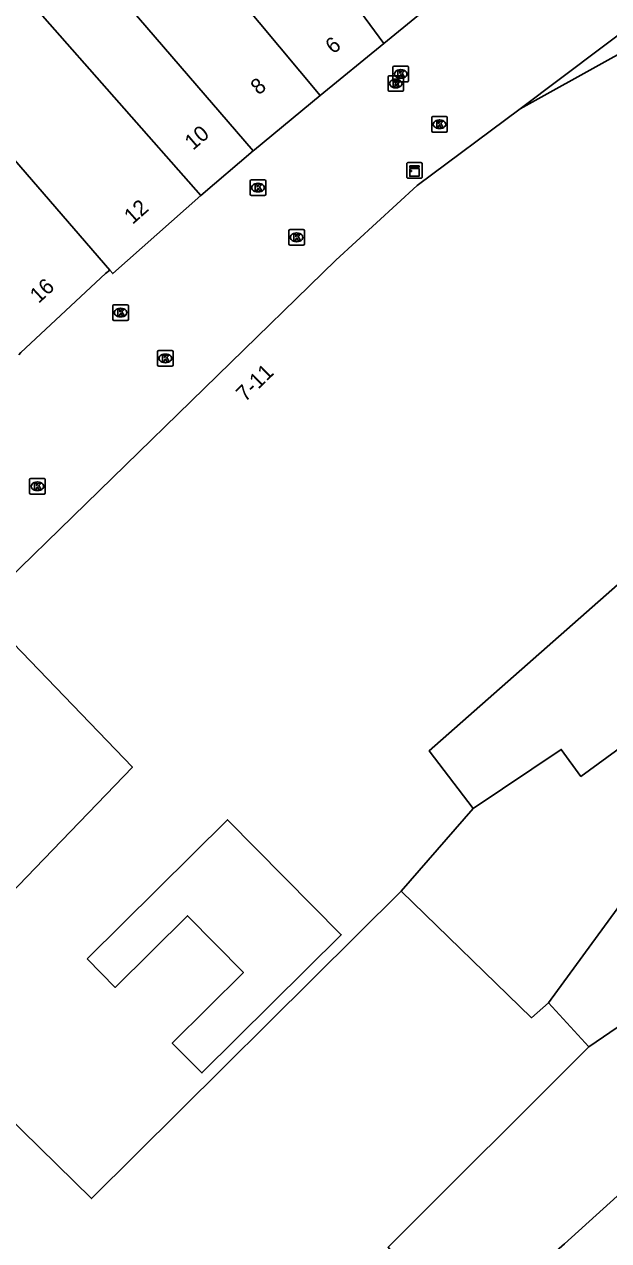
# Model space of a CAD drawing. Extents: x 161087 to 161922, y 382574 to 383873.
# Drawn here: x 161225.8 to 161263.5, y 383268 to 383346.3 of the extents above; entities that cross this region are included whole.
import ezdxf

# ---------------------------------------------------------------- set-up
doc = ezdxf.new("R2010")
doc.units = 0
for name, color, linetype in [('IMGEO_Kast', 7, 'Continuous'), ('IMGEO_Kolk', 7, 'Continuous'), ('IMGEO_Pand', 7, 'Continuous'), ('IMGEO_Pand_nummerreeks', 7, 'Continuous'), ('IMGEO_Pand_vergunning_verleend', 7, 'Continuous'), ('IMGEO_Rioolput', 7, 'Continuous'), ('IMGEO_Voetgangersgebied_open', 7, 'Continuous')]:
    doc.layers.add(name, color=color, linetype=linetype)

msp = doc.modelspace()

# ---------------------------------------------------------------- linework, layer by layer
at = {"layer": 'IMGEO_Kast'}
for p, q in [((161250.441, 383336.472), (161250.441, 383337.313)), ((161250.441, 383337.313), (161250.441, 383336.472)), ((161250.516, 383337.397), (161251.357, 383337.397)), ((161251.357, 383337.397), (161250.516, 383337.397)), ((161251.441, 383337.322), (161251.441, 383336.481)), ((161251.441, 383336.481), (161251.441, 383337.322)), ((161251.366, 383336.397), (161250.525, 383336.397)), ((161250.525, 383336.397), (161251.366, 383336.397))]:
    msp.add_line(p, q, dxfattribs=at)
for points in [[(161250.636, 383337.187), (161251.236, 383337.187), (161251.236, 383337.102), (161250.636, 383337.102), (161250.636, 383337.187)], [(161250.636, 383337.012), (161251.236, 383337.012), (161251.236, 383336.523), (161250.636, 383336.523), (161250.636, 383337.012)]]:
    msp.add_lwpolyline(points, dxfattribs=at)
msp.add_circle((161250.72, 383336.861), 0.0377, dxfattribs=at)
for centre, start, end in [((161250.519, 383337.319), 92.4484, 184.28452), ((161250.519, 383337.319), 92.4484, 184.28452), ((161251.363, 383337.319), 2.4484, 94.28452), ((161251.363, 383337.319), 2.4484, 94.28452), ((161250.519, 383336.475), 182.4484, 274.28452), ((161250.519, 383336.475), 182.4484, 274.28452), ((161251.363, 383336.475), 272.4484, 4.28452), ((161251.363, 383336.475), 272.4484, 4.28452)]:
    msp.add_arc(centre, 0.0779, start, end, dxfattribs=at)
at = {"layer": 'IMGEO_Kolk'}
for p, q in [((161249.555, 383342.684), (161249.555, 383343.536)), ((161249.63, 383343.61), (161250.482, 383343.61)), ((161250.043, 383343.39), (161250.068, 383343.39)), ((161250.556, 383343.536), (161250.556, 383342.684)), ((161250.482, 383342.61), (161249.63, 383342.61)), ((161250.066, 383342.83), (161250.041, 383342.83)), ((161252.052, 383339.442), (161252.052, 383340.294)), ((161252.127, 383340.368), (161252.979, 383340.368)), ((161252.54, 383340.148), (161252.565, 383340.148)), ((161253.053, 383340.294), (161253.053, 383339.442)), ((161252.979, 383339.368), (161252.127, 383339.368)), ((161252.563, 383339.588), (161252.538, 383339.588)), ((161240.358, 383335.362), (161240.358, 383336.214)), ((161240.433, 383336.288), (161241.285, 383336.288)), ((161241.359, 383336.214), (161241.359, 383335.362)), ((161240.869, 383335.508), (161240.844, 383335.508)), ((161240.846, 383336.068), (161240.871, 383336.068)), ((161241.285, 383335.288), (161240.433, 383335.288)), ((161242.921, 383333.086), (161243.773, 383333.086)), ((161242.846, 383332.16), (161242.846, 383333.012)), ((161243.357, 383332.306), (161243.332, 383332.306)), ((161243.334, 383332.866), (161243.359, 383332.866)), ((161243.847, 383333.012), (161243.847, 383332.16)), ((161243.773, 383332.086), (161242.921, 383332.086)), ((161231.503, 383327.312), (161231.503, 383328.164)), ((161231.578, 383328.238), (161232.43, 383328.238)), ((161231.991, 383328.018), (161232.016, 383328.018)), ((161232.504, 383328.164), (161232.504, 383327.312)), ((161232.43, 383327.238), (161231.578, 383327.238)), ((161232.014, 383327.458), (161231.989, 383327.458)), ((161234.461, 383325.289), (161235.313, 383325.289)), ((161234.386, 383324.363), (161234.386, 383325.215)), ((161234.897, 383324.509), (161234.872, 383324.509)), ((161234.874, 383325.069), (161234.899, 383325.069)), ((161235.387, 383325.215), (161235.387, 383324.363)), ((161235.313, 383324.289), (161234.461, 383324.289)), ((161226.144, 383316.125), (161226.144, 383316.977)), ((161226.219, 383317.051), (161227.071, 383317.051)), ((161226.632, 383316.831), (161226.657, 383316.831)), ((161227.145, 383316.977), (161227.145, 383316.125)), ((161227.071, 383316.051), (161226.219, 383316.051)), ((161226.655, 383316.271), (161226.63, 383316.271))]:
    msp.add_line(p, q, dxfattribs=at)
for points in [[(161249.555, 383342.684), (161249.555, 383343.536)], [(161249.63, 383343.61), (161250.482, 383343.61)], [(161249.876, 383343.31), (161249.999, 383343.31), (161249.999, 383343.159), (161250.129, 383343.31), (161250.293, 383343.31), (161250.147, 383343.159), (161250.3, 383342.91), (161250.148, 383342.91), (161250.063, 383343.074), (161249.999, 383343.007), (161249.999, 383342.91), (161249.876, 383342.91), (161249.876, 383343.31)], [(161250.556, 383343.536), (161250.556, 383342.684)], [(161250.482, 383342.61), (161249.63, 383342.61)], [(161252.052, 383339.442), (161252.052, 383340.294)], [(161252.127, 383340.368), (161252.979, 383340.368)], [(161253.053, 383340.294), (161253.053, 383339.442)], [(161252.979, 383339.368), (161252.127, 383339.368)], [(161252.373, 383340.068), (161252.496, 383340.068), (161252.496, 383339.917), (161252.626, 383340.068), (161252.79, 383340.068), (161252.644, 383339.917), (161252.797, 383339.668), (161252.645, 383339.668), (161252.56, 383339.832), (161252.496, 383339.765), (161252.496, 383339.668), (161252.373, 383339.668), (161252.373, 383340.068)], [(161240.358, 383335.362), (161240.358, 383336.214)], [(161240.433, 383336.288), (161241.285, 383336.288)], [(161241.359, 383336.214), (161241.359, 383335.362)], [(161240.679, 383335.988), (161240.802, 383335.988), (161240.802, 383335.837), (161240.932, 383335.988), (161241.096, 383335.988), (161240.95, 383335.837), (161241.103, 383335.588), (161240.951, 383335.588), (161240.866, 383335.752), (161240.802, 383335.685), (161240.802, 383335.588), (161240.679, 383335.588), (161240.679, 383335.988)], [(161241.285, 383335.288), (161240.433, 383335.288)], [(161242.921, 383333.086), (161243.773, 383333.086)], [(161242.846, 383332.16), (161242.846, 383333.012)], [(161243.167, 383332.786), (161243.29, 383332.786), (161243.29, 383332.635), (161243.42, 383332.786), (161243.584, 383332.786), (161243.438, 383332.635), (161243.591, 383332.386), (161243.439, 383332.386), (161243.354, 383332.55), (161243.29, 383332.483), (161243.29, 383332.386), (161243.167, 383332.386), (161243.167, 383332.786)], [(161243.847, 383333.012), (161243.847, 383332.16)], [(161243.773, 383332.086), (161242.921, 383332.086)], [(161231.503, 383327.312), (161231.503, 383328.164)], [(161231.578, 383328.238), (161232.43, 383328.238)], [(161231.824, 383327.938), (161231.947, 383327.938), (161231.947, 383327.787), (161232.077, 383327.938), (161232.241, 383327.938), (161232.095, 383327.787), (161232.248, 383327.538), (161232.096, 383327.538), (161232.011, 383327.702), (161231.947, 383327.635), (161231.947, 383327.538), (161231.824, 383327.538), (161231.824, 383327.938)], [(161232.504, 383328.164), (161232.504, 383327.312)], [(161232.43, 383327.238), (161231.578, 383327.238)], [(161234.461, 383325.289), (161235.313, 383325.289)], [(161234.386, 383324.363), (161234.386, 383325.215)], [(161234.707, 383324.989), (161234.83, 383324.989), (161234.83, 383324.838), (161234.96, 383324.989), (161235.124, 383324.989), (161234.978, 383324.838), (161235.131, 383324.589), (161234.979, 383324.589), (161234.894, 383324.753), (161234.83, 383324.686), (161234.83, 383324.589), (161234.707, 383324.589), (161234.707, 383324.989)], [(161235.387, 383325.215), (161235.387, 383324.363)], [(161235.313, 383324.289), (161234.461, 383324.289)], [(161226.144, 383316.125), (161226.144, 383316.977)], [(161226.219, 383317.051), (161227.071, 383317.051)], [(161226.465, 383316.751), (161226.588, 383316.751), (161226.588, 383316.6), (161226.718, 383316.751), (161226.882, 383316.751), (161226.736, 383316.6), (161226.889, 383316.351), (161226.737, 383316.351), (161226.652, 383316.515), (161226.588, 383316.448), (161226.588, 383316.351), (161226.465, 383316.351), (161226.465, 383316.751)], [(161227.145, 383316.977), (161227.145, 383316.125)], [(161227.071, 383316.051), (161226.219, 383316.051)]]:
    msp.add_lwpolyline(points, dxfattribs=at)
for centre, start, end in [((161249.632, 383343.534), 91.55205, 178.44795), ((161249.632, 383343.534), 91.55205, 178.44795), ((161250.48, 383343.534), 1.55205, 88.44795), ((161250.48, 383343.534), 1.55205, 88.44795), ((161249.632, 383342.686), 181.55205, 268.44795), ((161249.632, 383342.686), 181.55205, 268.44795), ((161250.48, 383342.686), 271.55205, 358.44795), ((161250.48, 383342.686), 271.55205, 358.44795), ((161252.129, 383340.292), 91.55205, 178.44795), ((161252.129, 383340.292), 91.55205, 178.44795), ((161252.977, 383340.292), 1.55205, 88.44795), ((161252.977, 383340.292), 1.55205, 88.44795), ((161252.129, 383339.444), 181.55205, 268.44795), ((161252.129, 383339.444), 181.55205, 268.44795), ((161252.977, 383339.444), 271.55205, 358.44795), ((161252.977, 383339.444), 271.55205, 358.44795), ((161240.435, 383336.212), 91.55205, 178.44795), ((161240.435, 383336.212), 91.55205, 178.44795), ((161241.283, 383336.212), 1.55205, 88.44795), ((161241.283, 383336.212), 1.55205, 88.44795), ((161240.435, 383335.364), 181.55205, 268.44795), ((161240.435, 383335.364), 181.55205, 268.44795), ((161241.283, 383335.364), 271.55205, 358.44795), ((161241.283, 383335.364), 271.55205, 358.44795), ((161242.923, 383333.01), 91.55205, 178.44795), ((161242.923, 383333.01), 91.55205, 178.44795), ((161243.771, 383333.01), 1.55205, 88.44795), ((161243.771, 383333.01), 1.55205, 88.44795), ((161242.923, 383332.162), 181.55205, 268.44795), ((161242.923, 383332.162), 181.55205, 268.44795), ((161243.771, 383332.162), 271.55205, 358.44795), ((161243.771, 383332.162), 271.55205, 358.44795), ((161231.58, 383328.162), 91.55205, 178.44795), ((161231.58, 383328.162), 91.55205, 178.44795), ((161232.428, 383328.162), 1.55205, 88.44795), ((161232.428, 383328.162), 1.55205, 88.44795), ((161231.58, 383327.314), 181.55205, 268.44795), ((161231.58, 383327.314), 181.55205, 268.44795), ((161232.428, 383327.314), 271.55205, 358.44795), ((161232.428, 383327.314), 271.55205, 358.44795), ((161234.463, 383325.213), 91.55205, 178.44795), ((161234.463, 383325.213), 91.55205, 178.44795), ((161235.311, 383325.213), 1.55205, 88.44795), ((161235.311, 383325.213), 1.55205, 88.44795), ((161234.463, 383324.365), 181.55205, 268.44795), ((161234.463, 383324.365), 181.55205, 268.44795), ((161235.311, 383324.365), 271.55205, 358.44795), ((161235.311, 383324.365), 271.55205, 358.44795), ((161226.221, 383316.975), 91.55205, 178.44795), ((161226.221, 383316.975), 91.55205, 178.44795), ((161227.069, 383316.975), 1.55205, 88.44795), ((161227.069, 383316.975), 1.55205, 88.44795), ((161226.221, 383316.127), 181.55205, 268.44795), ((161226.221, 383316.127), 181.55205, 268.44795), ((161227.069, 383316.127), 271.55205, 358.44795), ((161227.069, 383316.127), 271.55205, 358.44795)]:
    msp.add_arc(centre, 0.0765, start, end, dxfattribs=at)
for centre, major_axis, ratio, start_param, end_param in [((161250.042, 383343.11), (-0.387, 0.002), 0.722429, 4.712389, 7.853982), ((161250.067, 383343.11), (-0.39, 0.002), 0.717154, 1.570796, 4.712389), ((161252.539, 383339.868), (-0.387, 0.002), 0.722429, 4.712389, 7.853982), ((161252.564, 383339.868), (-0.39, 0.002), 0.717154, 1.570796, 4.712389), ((161240.845, 383335.788), (-0.387, 0.002), 0.722429, 4.712389, 7.853982), ((161240.87, 383335.788), (-0.39, 0.002), 0.717154, 1.570796, 4.712389), ((161243.333, 383332.586), (-0.387, 0.002), 0.722429, 4.712389, 7.853982), ((161243.358, 383332.586), (-0.39, 0.002), 0.717154, 1.570796, 4.712389), ((161231.99, 383327.738), (-0.387, 0.002), 0.722429, 4.712389, 7.853982), ((161232.015, 383327.738), (-0.39, 0.002), 0.717154, 1.570796, 4.712389), ((161234.873, 383324.789), (-0.387, 0.002), 0.722429, 4.712389, 7.853982), ((161234.898, 383324.789), (-0.39, 0.002), 0.717154, 1.570796, 4.712389), ((161226.631, 383316.551), (-0.387, 0.002), 0.722429, 4.712389, 7.853982), ((161226.656, 383316.551), (-0.39, 0.002), 0.717154, 1.570796, 4.712389)]:
    msp.add_ellipse(centre, major_axis=major_axis, ratio=ratio, start_param=start_param, end_param=end_param, dxfattribs=at)
at = {"layer": 'IMGEO_Pand'}
for points in [[(161248.959, 383345.076), (161243.323, 383352.753), (161242.612, 383353.652), (161243.861, 383354.432), (161241.388, 383358.301)], [(161234.906, 383354.31), (161235.129, 383353.96), (161238.313, 383349.583), (161244.869, 383341.713)], [(161231.306, 383330.474), (161211.228, 383353.693)], [(161240.547, 383338.156), (161230.072, 383350.339)], [(161253.193, 383348.558), (161248.959, 383345.076)], [(161226.646, 383347.212), (161237.176, 383335.274)], [(161257.744, 383340.865), (161263.595, 383344.101), (161270.063, 383347.678), (161270.788, 383346.916), (161288.08, 383328.749), (161288.357, 383328.819)], [(161248.959, 383345.076), (161244.869, 383341.713)], [(161244.869, 383341.713), (161240.633, 383338.23), (161240.547, 383338.156)], [(161222.868, 383308.726), (161222.968, 383308.833), (161245.867, 383331.116), (161251.121, 383335.923), (161257.744, 383340.865)], [(161240.547, 383338.156), (161237.176, 383335.274)], [(161237.176, 383335.274), (161231.502, 383330.247), (161231.306, 383330.474)], [(161231.306, 383330.474), (161231.032, 383330.262), (161225.58, 383325.162), (161225.456, 383325.013)], [(161254.722, 383295.806), (161251.882, 383299.506), (161272.523, 383317.696), (161273.519, 383316.63), (161276.075, 383318.934), (161275.693, 383319.785), (161277.158, 383320.545), (161276.68, 383321.486), (161288.634, 383328.304)], [(161292.453, 383321.206), (161272.104, 383308.225), (161273.295, 383306.358), (161261.665, 383297.86), (161260.393, 383299.602), (161254.722, 383295.806)], [(161295.818, 383315.74), (161274.708, 383302.464), (161274.165, 383302.069), (161274.328, 383301.858), (161269.157, 383295.572), (161269.078, 383295.686), (161266.209, 383292.353), (161259.584, 383283.275)], [(161213.174, 383298.3), (161223.282, 383288.62), (161226.498, 383291.954), (161232.764, 383298.452), (161222.868, 383308.726)], [(161300.631, 383307.526), (161286.577, 383297.957), (161285.008, 383296.922), (161277.72, 383291.05), (161262.186, 383280.44)], [(161304.051, 383301.545), (161284.7, 383288.243), (161267.638, 383274.121), (161260.6, 383267.756), (161253.899, 383261.908)], [(161250.088, 383290.463), (161254.722, 383295.806)], [(161250.088, 383290.463), (161230.132, 383270.667), (161221.187, 383279.418), (161217.323, 383282.32), (161208.307, 383292.846)], [(161259.584, 383283.275), (161258.486, 383282.316), (161250.088, 383290.463)], [(161262.186, 383280.44), (161259.584, 383283.275)], [(161253.899, 383261.908), (161249.243, 383267.534), (161262.186, 383280.44)]]:
    msp.add_lwpolyline(points, dxfattribs=at)
at = {"layer": 'IMGEO_Pand_vergunning_verleend'}
msp.add_lwpolyline([(161229.841, 383286.109), (161238.884, 383295.069), (161246.223, 383287.662), (161237.241, 383278.763), (161235.33, 383280.692), (161239.923, 383285.243), (161236.312, 383288.887), (161231.658, 383284.276), (161229.841, 383286.109)], dxfattribs=at)
at = {"layer": 'IMGEO_Rioolput'}
for p, q in [((161249.235, 383342.068), (161249.235, 383342.92)), ((161249.31, 383342.994), (161250.162, 383342.994)), ((161249.723, 383342.774), (161249.748, 383342.774)), ((161250.236, 383342.92), (161250.236, 383342.068)), ((161250.162, 383341.994), (161249.31, 383341.994)), ((161249.746, 383342.214), (161249.721, 383342.214))]:
    msp.add_line(p, q, dxfattribs=at)
for points in [[(161249.235, 383342.068), (161249.235, 383342.92)], [(161249.31, 383342.994), (161250.162, 383342.994)], [(161249.824, 383342.692), (161249.572, 383342.694), (161249.572, 383342.294)], [(161249.75, 383342.613), (161249.696, 383342.613), (161249.696, 383342.532)], [(161249.696, 383342.532), (161249.748, 383342.532)], [(161250.236, 383342.92), (161250.236, 383342.068)], [(161250.162, 383341.994), (161249.31, 383341.994)], [(161249.572, 383342.294), (161249.696, 383342.294), (161249.696, 383342.456), (161249.707, 383342.456)], [(161249.754, 383342.427), (161249.825, 383342.294), (161249.965, 383342.294), (161249.9, 383342.42)]]:
    msp.add_lwpolyline(points, dxfattribs=at)
for centre, radius, start, end in [((161249.312, 383342.918), 0.0765, 91.55205, 178.44795), ((161249.312, 383342.918), 0.0765, 91.55205, 178.44795), ((161249.732, 383342.721), 0.19, 274.7715, 282.96867), ((161249.756, 383342.517), 0.0964, 77.00612, 93.18647), ((161249.77, 383342.574), 0.0378, 276.66336, 79.67722), ((161249.823, 383342.582), 0.109, 350.36119, 89.41601), ((161249.821, 383342.582), 0.112, 277.58423, 350.98172), ((161249.805, 383342.367), 0.108, 29.51342, 73.79051), ((161250.16, 383342.918), 0.0765, 1.55205, 88.44795), ((161250.16, 383342.918), 0.0765, 1.55205, 88.44795), ((161249.312, 383342.07), 0.0765, 181.55205, 268.44795), ((161249.312, 383342.07), 0.0765, 181.55205, 268.44795), ((161249.706, 383342.403), 0.0533, 26.02933, 88.69889), ((161250.16, 383342.07), 0.0765, 271.55205, 358.44795), ((161250.16, 383342.07), 0.0765, 271.55205, 358.44795)]:
    msp.add_arc(centre, radius, start, end, dxfattribs=at)
for centre, major_axis, ratio, start_param, end_param in [((161249.722, 383342.494), (-0.387, 0.002), 0.722429, 4.712389, 7.853982), ((161249.747, 383342.494), (-0.39, 0.002), 0.717154, 1.570796, 4.712389)]:
    msp.add_ellipse(centre, major_axis=major_axis, ratio=ratio, start_param=start_param, end_param=end_param, dxfattribs=at)
at = {"layer": 'IMGEO_Voetgangersgebied_open'}
msp.add_lwpolyline([(161257.744, 383340.865), (161263.044, 383344.84), (161273.961, 383353.028)], dxfattribs=at)

# ---------------------------------------------------------------- texts
at = {"layer": 'IMGEO_Pand_nummerreeks'}
for s, rotation, p in [('6', 39.42873, (161245.711, 383344.348)), ('8', 39.46505, (161240.896, 383341.708)), ('10', 40.5317, (161236.667, 383338.155)), ('12', 41.53944, (161232.774, 383333.378)), ('16', 42.89162, (161226.726, 383328.292)), ('7-11', 44.22088, (161240.029, 383321.947))]:
    msp.add_text(s, height=1, rotation=rotation, dxfattribs=at).set_placement(p)

doc.saveas('drawing.dxf')
